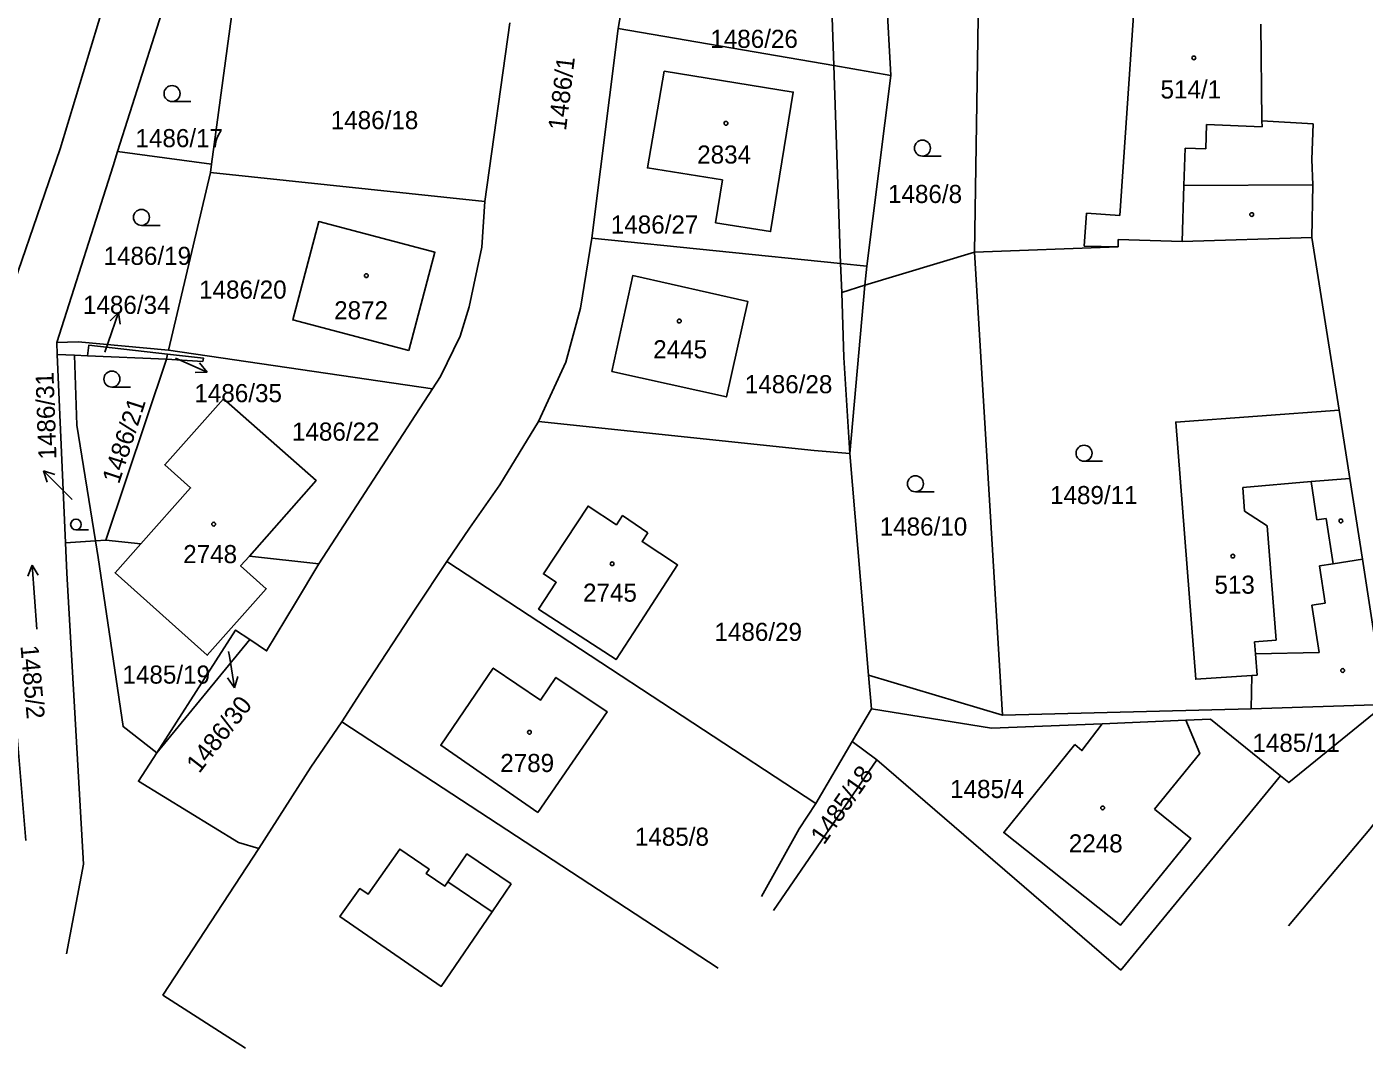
# Model space of a CAD drawing. Extents: x -779330 to -774454, y -1144748 to -1142831.
# Drawn here: x -777612.9 to -777487.4, y -1144013.2 to -1143917.3 of the extents above; entities that cross this region are included whole.
import ezdxf

# ---------------------------------------------------------------- set-up
doc = ezdxf.new("R2010")
doc.units = 0
for name, color, linetype in [('Hranice parcel', 7, 'Continuous'), ('Parcelní čísla', 7, 'Continuous'), ('Pop  PČ popisy', 7, 'Continuous'), ('Vnitřní kresba', 7, 'Continuous'), ('Značky budov', 7, 'Continuous'), ('Značky kultur', 7, 'Continuous')]:
    doc.layers.add(name, color=color, linetype=linetype)

msp = doc.modelspace()

# ---------------------------------------------------------------- linework, layer by layer
at = {"layer": 'Hranice parcel'}
for p, q in [((-777603.71, -1143908.71), (-777609.79, -1143928.82)), ((-777604.4, -1143929.07), (-777599.22, -1143912.79)), ((-777595.58, -1143930.23), (-777593.28, -1143913.19)), ((-777523.95, -1143938.51), (-777523.56, -1143913.12)), ((-777567.58, -1143916.99), (-777569.92, -1143933.75)), ((-777559.88, -1143937.19), (-777557.4, -1143917.5)), ((-777557.4, -1143917.5), (-777537.18, -1143920.99)), ((-777537.18, -1143920.99), (-777536.53, -1143939.56)), ((-777604.83, -1143930.41), (-777604.4, -1143929.07)), ((-777595.58, -1143930.23), (-777604.4, -1143929.07)), ((-777610.11, -1143947), (-777604.83, -1143930.41)), ((-777595.69, -1143931.03), (-777595.58, -1143930.23)), ((-777599.61, -1143947.71), (-777595.69, -1143931.03)), ((-777595.69, -1143931.03), (-777569.92, -1143933.75)), ((-777559.88, -1143937.19), (-777536.53, -1143939.56)), ((-777492.29, -1143937.13), (-777489.74, -1143953.34)), ((-777521.32, -1143981.98), (-777523.95, -1143938.51)), ((-777536.53, -1143939.56), (-777536.43, -1143942.28)), ((-777610.11, -1143947), (-777608.1, -1143946.91)), ((-777608.1, -1143946.91), (-777599.61, -1143947.71)), ((-777610.06, -1143948.1), (-777610.11, -1143947)), ((-777610.06, -1143948.1), (-777609.28, -1143965.78)), ((-777610.06, -1143948.1), (-777608.45, -1143948.17)), ((-777608.45, -1143948.17), (-777607.23, -1143948.23)), ((-777599.81, -1143948.56), (-777599.7, -1143948.08)), ((-777574.85, -1143951.34), (-777599.61, -1143947.71)), ((-777599.81, -1143948.56), (-777607.23, -1143948.23)), ((-777599.81, -1143948.56), (-777605.49, -1143965.54)), ((-777585.5, -1143967.77), (-777574.85, -1143951.34)), ((-777535.65, -1143957.4), (-777533.91, -1143978.23)), ((-777609.28, -1143965.78), (-777606.48, -1143965.6)), ((-777605.49, -1143965.54), (-777606.48, -1143965.6)), ((-777602.23, -1143965.9), (-777605.49, -1143965.54)), ((-777585.5, -1143967.77), (-777592.03, -1143967.04)), ((-777538.87, -1143990.25), (-777573.5, -1143967.56)), ((-777592, -1143974.88), (-777600.73, -1143985.51)), ((-777521.32, -1143981.98), (-777533.91, -1143978.23)), ((-777533.91, -1143978.23), (-777533.62, -1143981.38)), ((-777533.62, -1143981.38), (-777535.46, -1143984.43)), ((-777522.37, -1143983.19), (-777533.62, -1143981.38)), ((-777497.98, -1143981.37), (-777521.32, -1143981.98)), ((-777497.98, -1143981.37), (-777485.45, -1143980.98)), ((-777583.34, -1143982.59), (-777548.02, -1144005.72)), ((-777511.99, -1143982.77), (-777522.37, -1143983.19)), ((-777504.13, -1143982.45), (-777511.99, -1143982.77)), ((-777501.82, -1143982.36), (-777504.13, -1143982.45)), ((-777495.24, -1143987.67), (-777501.82, -1143982.36)), ((-777535.46, -1143984.43), (-777538.87, -1143990.25)), ((-777535.46, -1143984.43), (-777533.13, -1143986.17)), ((-777542.83, -1144000.32), (-777533.13, -1143986.17)), ((-777533.13, -1143986.17), (-777510.23, -1144005.9)), ((-777510.23, -1144005.9), (-777495.24, -1143987.67))]:
    msp.add_line(p, q, dxfattribs=at)
for points in [[(-777557.4, -1143917.5), (-777556.59, -1143912.82), (-777553.97, -1143897.78)], [(-777532.35, -1143911.95), (-777537.52, -1143911.07), (-777537.18, -1143920.99)], [(-777497.09, -1143917.11), (-777496.98, -1143926.19), (-777492.18, -1143926.47), (-777492.28, -1143929.82), (-777492.21, -1143932.2), (-777492.29, -1143937.13)], [(-777548.26, -1143935.75), (-777547.62, -1143931.72), (-777554.67, -1143930.6), (-777553.08, -1143921.52), (-777540.98, -1143923.48), (-777543.1, -1143936.57), (-777548.26, -1143935.75)], [(-777609.79, -1143928.82), (-777615.93, -1143946.59), (-777615.23, -1143967.07), (-777613.01, -1143993.74)], [(-777569.92, -1143933.75), (-777570.21, -1143938.03), (-777571.39, -1143943.64), (-777572.23, -1143946.4), (-777574.1, -1143950.18), (-777574.85, -1143951.34)], [(-777577.07, -1143947.74), (-777587.96, -1143944.87), (-777585.52, -1143935.63), (-777574.61, -1143938.51), (-777577.07, -1143947.74)], [(-777564.88, -1143954.4), (-777562.32, -1143948.83), (-777560.96, -1143943.75), (-777559.88, -1143937.19)], [(-777492.29, -1143937.13), (-777504.48, -1143937.52), (-777510.46, -1143937.33), (-777510.48, -1143938), (-777523.95, -1143938.51)], [(-777536.43, -1143942.28), (-777534.24, -1143941.62), (-777523.95, -1143938.51)], [(-777558.02, -1143949.7), (-777556.04, -1143940.71), (-777545.24, -1143943.13), (-777547.25, -1143952.1), (-777558.02, -1143949.7)], [(-777536.43, -1143942.28), (-777536.22, -1143948.39), (-777535.65, -1143957.4)], [(-777608.45, -1143948.17), (-777608.24, -1143954.74), (-777606.48, -1143965.6)], [(-777607.23, -1143948.23), (-777607.11, -1143947.25), (-777599.7, -1143948.08)], [(-777599.7, -1143948.08), (-777596.35, -1143948.45), (-777596.4, -1143948.77), (-777599.81, -1143948.56)], [(-777592.03, -1143967.04), (-777585.75, -1143959.95), (-777594.47, -1143952.26), (-777599.98, -1143958.47), (-777597.55, -1143960.64), (-777602.23, -1143965.9)], [(-777573.5, -1143967.56), (-777571.37, -1143964.42), (-777568.52, -1143960.36), (-777564.88, -1143954.4)], [(-777564.88, -1143954.4), (-777539, -1143957.11), (-777535.65, -1143957.4)], [(-777489.74, -1143953.34), (-777505.07, -1143954.46), (-777503.2, -1143978.6), (-777497.92, -1143978.24), (-777497.98, -1143981.37)], [(-777485.45, -1143980.98), (-777487.53, -1143967.33), (-777488.73, -1143959.74), (-777489.74, -1143953.34)], [(-777554.61, -1143964.85), (-777557, -1143963.23), (-777557.57, -1143964.09), (-777560.23, -1143962.34), (-777564.43, -1143968.71), (-777563.23, -1143969.49), (-777564.88, -1143972.01), (-777557.61, -1143976.76), (-777555.96, -1143974.24), (-777551.83, -1143967.87), (-777555.16, -1143965.68), (-777554.61, -1143964.85)], [(-777609.28, -1143965.78), (-777609.16, -1143968.64), (-777607.6, -1143995.95), (-777609.19, -1144004.38)], [(-777606.48, -1143965.6), (-777606.23, -1143967.17), (-777603.89, -1143983.05), (-777600.73, -1143985.51)], [(-777602.23, -1143965.9), (-777604.63, -1143968.6), (-777595.99, -1143976.35), (-777590.45, -1143970.1), (-777592.85, -1143967.96), (-777592.03, -1143967.04)], [(-777592, -1143974.88), (-777590.41, -1143975.94), (-777587.69, -1143971.42), (-777585.5, -1143967.77)], [(-777573.5, -1143967.56), (-777576.4, -1143971.94), (-777581.32, -1143979.45), (-777583.34, -1143982.59)], [(-777600.73, -1143985.51), (-777593.33, -1143973.99), (-777592, -1143974.88)], [(-777564.96, -1143991.12), (-777574.07, -1143984.8), (-777569.14, -1143977.55), (-777564.7, -1143980.56), (-777563.25, -1143978.42), (-777558.45, -1143981.65), (-777564.96, -1143991.12)], [(-777495.24, -1143987.67), (-777494.46, -1143988.3), (-777485.45, -1143980.98)], [(-777583.34, -1143982.59), (-777586.26, -1143986.86), (-777591.14, -1143994.49)], [(-777511.99, -1143982.77), (-777513.87, -1143985.29), (-777514.55, -1143984.74)], [(-777507.06, -1143990.79), (-777502.81, -1143985.57), (-777504.13, -1143982.45)], [(-777480.26, -1143984.1), (-777486.85, -1143992.66), (-777490.53, -1143997.04), (-777494.49, -1144001.76)], [(-777600.73, -1143985.51), (-777602.44, -1143988.17), (-777593.04, -1143993.91), (-777591.14, -1143994.49)], [(-777514.55, -1143984.74), (-777521.21, -1143993), (-777510.26, -1144001.69), (-777503.64, -1143993.55), (-777507.06, -1143990.79)], [(-777543.95, -1143998.98), (-777540.43, -1143992.65), (-777538.87, -1143990.25)], [(-777591.14, -1143994.49), (-777600.14, -1144008.25), (-777592.38, -1144013.24)], [(-777567.47, -1143997.81), (-777569.25, -1144000.43), (-777574.02, -1144007.43), (-777583.53, -1144000.88), (-777581.67, -1143998.25), (-777580.89, -1143998.79), (-777577.92, -1143994.54), (-777575.14, -1143996.43), (-777575.42, -1143996.84), (-777573.68, -1143998.02), (-777573.4, -1143997.61), (-777571.61, -1143994.99), (-777567.47, -1143997.81)]]:
    msp.add_lwpolyline(points, dxfattribs=at)
at = {"layer": 'Pop  PČ popisy'}
for p, q in [((-777605.29, -1143947), (-777604.31, -1143944.16)), ((-777604.31, -1143944.16), (-777605.11, -1143944.95)), ((-777604.31, -1143944.16), (-777604.17, -1143945.27)), ((-777605.6, -1143947.9), (-777605.29, -1143947)), ((-777598.96, -1143948.45), (-777598.74, -1143948.54)), ((-777598.74, -1143948.54), (-777596, -1143949.76)), ((-777596, -1143949.76), (-777596.71, -1143948.9)), ((-777596, -1143949.76), (-777597.12, -1143949.81)), ((-777609.23, -1143961.15), (-777611.35, -1143959.03)), ((-777611.35, -1143959.03), (-777610.29, -1143959.38)), ((-777611.35, -1143959.03), (-777611, -1143960.09)), ((-777608.65, -1143961.73), (-777609.23, -1143961.15)), ((-777593.98, -1143976), (-777593.91, -1143976.43)), ((-777593.91, -1143976.43), (-777593.44, -1143979.39)), ((-777593.44, -1143979.39), (-777593.1, -1143978.33)), ((-777593.44, -1143979.39), (-777594.09, -1143978.48))]:
    msp.add_line(p, q, dxfattribs=at)
at = {"layer": 'Vnitřní kresba'}
for p, q in [((-777532.35, -1143911.95), (-777531.81, -1143921.92)), ((-777510.31, -1143935.05), (-777508.97, -1143915.37)), ((-777531.81, -1143921.92), (-777537.18, -1143920.99)), ((-777534.08, -1143939.81), (-777531.81, -1143921.92)), ((-777502.18, -1143926.51), (-777502.26, -1143928.82)), ((-777496.97, -1143926.74), (-777502.18, -1143926.51)), ((-777496.97, -1143926.74), (-777496.98, -1143926.19)), ((-777504.3, -1143932.25), (-777504.19, -1143928.75)), ((-777502.26, -1143928.82), (-777504.19, -1143928.75)), ((-777504.48, -1143937.52), (-777504.3, -1143932.25)), ((-777492.21, -1143932.2), (-777504.3, -1143932.25)), ((-777513.66, -1143937.95), (-777513.46, -1143934.86)), ((-777513.46, -1143934.86), (-777510.31, -1143935.05)), ((-777513.66, -1143937.95), (-777510.48, -1143938)), ((-777536.53, -1143939.56), (-777534.08, -1143939.81)), ((-777534.08, -1143939.81), (-777534.24, -1143941.62)), ((-777534.24, -1143941.62), (-777535.65, -1143957.4)), ((-777498.78, -1143960.59), (-777492.37, -1143960.05)), ((-777498.78, -1143960.59), (-777498.61, -1143962.83)), ((-777492.37, -1143960.05), (-777488.73, -1143959.74)), ((-777492.37, -1143960.05), (-777491.83, -1143963.64)), ((-777496.48, -1143964.21), (-777498.61, -1143962.83)), ((-777495.65, -1143974.93), (-777496.48, -1143964.21)), ((-777491.83, -1143963.64), (-777490.96, -1143963.51)), ((-777490.3, -1143967.75), (-777490.96, -1143963.51)), ((-777490.3, -1143967.75), (-777491.57, -1143967.94)), ((-777491.57, -1143967.94), (-777491.03, -1143971.46)), ((-777490.3, -1143967.75), (-777487.53, -1143967.33)), ((-777491.03, -1143971.46), (-777492.29, -1143971.65)), ((-777491.61, -1143976.09), (-777492.29, -1143971.65)), ((-777497.67, -1143975.08), (-777495.65, -1143974.93)), ((-777497.67, -1143975.08), (-777497.58, -1143976.21)), ((-777491.61, -1143976.09), (-777497.58, -1143976.21)), ((-777497.42, -1143978.21), (-777497.58, -1143976.21)), ((-777497.42, -1143978.21), (-777497.92, -1143978.24)), ((-777573.4, -1143997.61), (-777569.25, -1144000.43))]:
    msp.add_line(p, q, dxfattribs=at)
at = {"layer": 'Značky budov'}
for centre in [(-777503.37, -1143920.27), (-777547.29, -1143926.41), (-777497.94, -1143934.98), (-777581.05, -1143940.71), (-777551.67, -1143944.97), (-777595.38, -1143964.04), (-777489.57, -1143963.74), (-777499.71, -1143967.04), (-777557.98, -1143967.76), (-777489.4, -1143977.78), (-777565.74, -1143983.58), (-777511.93, -1143990.68)]:
    msp.add_circle(centre, 0.175, dxfattribs=at)
at = {"layer": 'Značky kultur'}
for p, q in [((-777599.29, -1143924.37), (-777597.54, -1143924.37)), ((-777528.85, -1143929.49), (-777527.1, -1143929.49)), ((-777602.16, -1143935.99), (-777600.41, -1143935.99)), ((-777604.93, -1143951.17), (-777603.18, -1143951.17)), ((-777513.68, -1143958.13), (-777511.93, -1143958.13)), ((-777529.51, -1143961), (-777527.76, -1143961)), ((-777608.31, -1143964.57), (-777607.13, -1143964.57)), ((-777612.41, -1143967.9), (-777612.84, -1143968.91)), ((-777611.99, -1143973.89), (-777612.41, -1143967.9)), ((-777612.41, -1143967.9), (-777611.84, -1143968.84))]:
    msp.add_line(p, q, dxfattribs=at)
for centre, radius in [((-777599.29, -1143923.62), 0.75), ((-777528.85, -1143928.74), 0.75), ((-777602.16, -1143935.24), 0.75), ((-777604.93, -1143950.42), 0.75), ((-777513.68, -1143957.38), 0.75), ((-777529.51, -1143960.25), 0.75), ((-777608.31, -1143964.07), 0.502)]:
    msp.add_circle(centre, radius, dxfattribs=at)

# ---------------------------------------------------------------- texts
at = {"layer": 'Parcelní čísla'}
for s, p in [('1486/26', (-777548.76, -1143919.33)), ('514/1', (-777506.5, -1143924.08)), ('1486/18', (-777584.39, -1143926.96)), ('1486/17', (-777602.72, -1143928.65)), ('2834', (-777549.99, -1143930.19)), ('1486/8', (-777532.08, -1143933.89)), ('1486/27', (-777558.1, -1143936.76)), ('1486/19', (-777605.72, -1143939.7)), ('1486/20', (-777596.75, -1143942.87)), ('1486/34', (-777607.65, -1143944.3)), ('2872', (-777584.07, -1143944.81)), ('2445', (-777554.12, -1143948.47)), ('1486/28', (-777545.52, -1143951.75)), ('1486/35', (-777597.19, -1143952.59)), ('1486/22', (-777588.03, -1143956.2)), ('1489/11', (-777516.87, -1143962.16)), ('1486/10', (-777532.86, -1143965.11)), ('2748', (-777598.24, -1143967.7)), ('513', (-777501.44, -1143970.57)), ('2745', (-777560.71, -1143971.32)), ('1486/29', (-777548.37, -1143975)), ('1485/19', (-777603.94, -1143979.01)), ('1485/11', (-777497.87, -1143985.42)), ('2789', (-777568.48, -1143987.31)), ('1485/4', (-777526.25, -1143989.75)), ('1485/8', (-777555.84, -1143994.23)), ('2248', (-777515.11, -1143994.86))]:
    msp.add_text(s, height=1.7, dxfattribs=at).set_placement(p)
for s, rotation, p in [('1486/1', 83, (-777562.31, -1143927.15)), ('1486/31', 92, (-777610.13, -1143957.94)), ('1486/21', 72, (-777604.27, -1143960.34)), ('1485/2', 275, (-777613.52, -1143975.46)), ('1486/30', 52, (-777596.74, -1143987.51)), ('1485/18', 55, (-777538.09, -1143994.22))]:
    msp.add_text(s, height=1.7, rotation=rotation, dxfattribs=at).set_placement(p)

doc.saveas('drawing.dxf')
